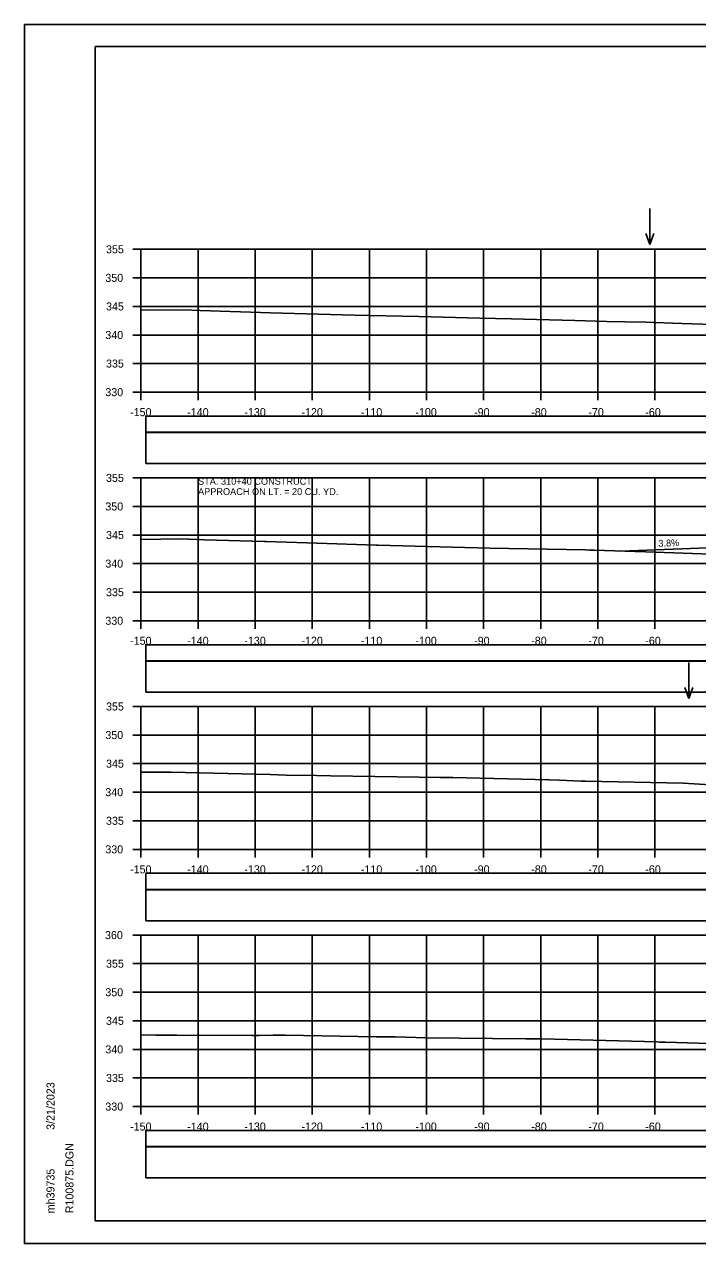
# Model space of a CAD drawing. Extents: x 1368122 to 1710785, y 373130 to 557566.
# Drawn here: x 1369185.2 to 1369303, y 374410.4 to 374623.7 of the extents above; entities that cross this region are included whole.
import ezdxf

# ---------------------------------------------------------------- set-up
doc = ezdxf.new("R2010")
doc.units = 0
for name, color, linetype in [('R_Axis', 7, 'Continuous'), ('R_Axis Annot', 7, 'Continuous'), ('R_Border', 7, 'Continuous'), ('R_Drive', 7, 'Continuous'), ('R_Exist Surface', 7, 'Continuous'), ('R_Grid', 7, 'Continuous'), ('R_No Plot', 7, 'Continuous'), ('R_Water Annot', 7, 'Continuous'), ('R_Xsect Elev', 7, 'Continuous')]:
    doc.layers.add(name, color=color, linetype=linetype)

msp = doc.modelspace()

# ---------------------------------------------------------------- linework, layer by layer
for points in [[(1369206.41, 374552.33), (1369504.71, 374552.33), (1369504.71, 374555.15), (1369206.41, 374555.15)], [(1369206.41, 374546.86), (1369504.71, 374546.86), (1369504.71, 374552.27), (1369206.41, 374552.27)], [(1369206.41, 374512.33), (1369504.71, 374512.33), (1369504.71, 374515.15), (1369206.41, 374515.15)], [(1369206.41, 374506.86), (1369504.71, 374506.86), (1369504.71, 374512.27), (1369206.41, 374512.27)], [(1369206.41, 374472.33), (1369504.71, 374472.33), (1369504.71, 374475.15), (1369206.41, 374475.15)], [(1369206.41, 374466.86), (1369504.71, 374466.86), (1369504.71, 374472.27), (1369206.41, 374472.27)], [(1369206.41, 374427.33), (1369504.71, 374427.33), (1369504.71, 374430.15), (1369206.41, 374430.15)], [(1369206.41, 374421.86), (1369504.71, 374421.86), (1369504.71, 374427.27), (1369206.41, 374427.27)]]:
    msp.add_lwpolyline(points, close=True)
at = {"layer": 'R_Axis'}
for p, q in [((1369204.16, 374584.34), (1369205.56, 374584.34)), ((1369205.56, 374559.34), (1369205.56, 374584.34)), ((1369204.16, 374579.34), (1369205.56, 374579.34)), ((1369204.16, 374574.34), (1369205.56, 374574.34)), ((1369204.16, 374569.34), (1369205.56, 374569.34)), ((1369204.16, 374564.34), (1369205.56, 374564.34)), ((1369204.16, 374559.34), (1369205.56, 374559.34)), ((1369205.56, 374559.34), (1369505.56, 374559.34)), ((1369205.56, 374557.94), (1369205.56, 374559.34)), ((1369215.56, 374557.94), (1369215.56, 374559.34)), ((1369225.56, 374557.94), (1369225.56, 374559.34)), ((1369235.56, 374557.94), (1369235.56, 374559.34)), ((1369245.56, 374557.94), (1369245.56, 374559.34)), ((1369255.56, 374557.94), (1369255.56, 374559.34)), ((1369265.56, 374557.94), (1369265.56, 374559.34)), ((1369275.56, 374557.94), (1369275.56, 374559.34)), ((1369285.56, 374557.94), (1369285.56, 374559.34)), ((1369295.56, 374557.94), (1369295.56, 374559.34)), ((1369204.16, 374544.34), (1369205.56, 374544.34)), ((1369205.56, 374519.34), (1369205.56, 374544.34)), ((1369204.16, 374539.34), (1369205.56, 374539.34)), ((1369204.16, 374534.34), (1369205.56, 374534.34)), ((1369204.16, 374529.34), (1369205.56, 374529.34)), ((1369204.16, 374524.34), (1369205.56, 374524.34)), ((1369204.16, 374519.34), (1369205.56, 374519.34)), ((1369205.56, 374519.34), (1369505.56, 374519.34)), ((1369205.56, 374517.94), (1369205.56, 374519.34)), ((1369215.56, 374517.94), (1369215.56, 374519.34)), ((1369225.56, 374517.94), (1369225.56, 374519.34)), ((1369235.56, 374517.94), (1369235.56, 374519.34)), ((1369245.56, 374517.94), (1369245.56, 374519.34)), ((1369255.56, 374517.94), (1369255.56, 374519.34)), ((1369265.56, 374517.94), (1369265.56, 374519.34)), ((1369275.56, 374517.94), (1369275.56, 374519.34)), ((1369285.56, 374517.94), (1369285.56, 374519.34)), ((1369295.56, 374517.94), (1369295.56, 374519.34)), ((1369204.16, 374504.34), (1369205.56, 374504.34)), ((1369205.56, 374479.34), (1369205.56, 374504.34)), ((1369204.16, 374499.34), (1369205.56, 374499.34)), ((1369204.16, 374494.34), (1369205.56, 374494.34)), ((1369204.16, 374489.34), (1369205.56, 374489.34)), ((1369204.16, 374484.34), (1369205.56, 374484.34)), ((1369204.16, 374479.34), (1369205.56, 374479.34)), ((1369205.56, 374479.34), (1369505.56, 374479.34)), ((1369205.56, 374477.94), (1369205.56, 374479.34)), ((1369215.56, 374477.94), (1369215.56, 374479.34)), ((1369225.56, 374477.94), (1369225.56, 374479.34)), ((1369235.56, 374477.94), (1369235.56, 374479.34)), ((1369245.56, 374477.94), (1369245.56, 374479.34)), ((1369255.56, 374477.94), (1369255.56, 374479.34)), ((1369265.56, 374477.94), (1369265.56, 374479.34)), ((1369275.56, 374477.94), (1369275.56, 374479.34)), ((1369285.56, 374477.94), (1369285.56, 374479.34)), ((1369295.56, 374477.94), (1369295.56, 374479.34)), ((1369204.16, 374464.34), (1369205.56, 374464.34)), ((1369205.56, 374434.34), (1369205.56, 374464.34)), ((1369204.16, 374459.34), (1369205.56, 374459.34)), ((1369204.16, 374454.34), (1369205.56, 374454.34)), ((1369204.16, 374449.34), (1369205.56, 374449.34)), ((1369204.16, 374444.34), (1369205.56, 374444.34)), ((1369204.16, 374439.34), (1369205.56, 374439.34)), ((1369204.16, 374434.34), (1369205.56, 374434.34)), ((1369205.56, 374434.34), (1369505.56, 374434.34)), ((1369205.56, 374432.94), (1369205.56, 374434.34)), ((1369215.56, 374432.94), (1369215.56, 374434.34)), ((1369225.56, 374432.94), (1369225.56, 374434.34)), ((1369235.56, 374432.94), (1369235.56, 374434.34)), ((1369245.56, 374432.94), (1369245.56, 374434.34)), ((1369255.56, 374432.94), (1369255.56, 374434.34)), ((1369265.56, 374432.94), (1369265.56, 374434.34)), ((1369275.56, 374432.94), (1369275.56, 374434.34)), ((1369285.56, 374432.94), (1369285.56, 374434.34)), ((1369295.56, 374432.94), (1369295.56, 374434.34))]:
    msp.add_line(p, q, dxfattribs=at)
at = {"layer": 'R_Border'}
for p, q in [((1369197.56, 374619.8), (1369513.74, 374619.8)), ((1369197.56, 374414.34), (1369197.56, 374619.8)), ((1369197.56, 374414.34), (1369197.56, 374414.34)), ((1369513.74, 374414.34), (1369197.56, 374414.34))]:
    msp.add_line(p, q, dxfattribs=at)
at = {"layer": 'R_Drive'}
msp.add_line((1369289.56, 374531.53), (1369306.36, 374532.16), dxfattribs=at)
at = {"layer": 'R_Exist Surface'}
for points in [[(1369205.56, 374573.67), (1369213.1, 374573.75), (1369215.92, 374573.63), (1369228.24, 374573.21), (1369242.94, 374572.81), (1369248.43, 374572.7), (1369254.19, 374572.6), (1369264.91, 374572.3), (1369270.37, 374572.15), (1369281.55, 374571.86), (1369287.11, 374571.71), (1369290.3, 374571.63), (1369294.04, 374571.58), (1369300.28, 374571.37), (1369311.25, 374570.99)], [(1369205.56, 374533.56), (1369212.63, 374533.68), (1369216.7, 374533.5), (1369227.14, 374533.19), (1369227.29, 374533.18), (1369227.46, 374533.18), (1369234.58, 374532.95), (1369246.78, 374532.55), (1369247.02, 374532.54), (1369266.64, 374532.06), (1369283.37, 374531.73), (1369284.15, 374531.71), (1369284.92, 374531.69), (1369293.88, 374531.38), (1369302.11, 374531.1), (1369310.01, 374530.83)], [(1369205.56, 374492.86), (1369210.86, 374492.83), (1369228.2, 374492.41), (1369230.99, 374492.35), (1369236.3, 374492.25), (1369238.76, 374492.22), (1369254.27, 374491.96), (1369257.96, 374491.89), (1369258.59, 374491.9), (1369259.32, 374491.91), (1369259.9, 374491.92), (1369260.15, 374491.92), (1369276.95, 374491.49), (1369277.02, 374491.49), (1369278.85, 374491.42), (1369282.63, 374491.28), (1369283.42, 374491.26), (1369300.49, 374490.93), (1369307.16, 374490.54)], [(1369205.56, 374446.87), (1369208.17, 374446.85), (1369208.86, 374446.83), (1369210.3, 374446.84), (1369211.87, 374446.84), (1369224.95, 374446.77), (1369225.59, 374446.78), (1369226.23, 374446.78), (1369228.74, 374446.8), (1369230.9, 374446.82), (1369246.75, 374446.56), (1369250.06, 374446.51), (1369255.48, 374446.39), (1369272.96, 374446.19), (1369275.78, 374446.16), (1369295.93, 374445.64), (1369296.38, 374445.63), (1369297.41, 374445.6), (1369306.92, 374445.3)]]:
    msp.add_lwpolyline(points, dxfattribs=at)
at = {"layer": 'R_Grid'}
for p, q in [((1369205.56, 374584.34), (1369505.56, 374584.34)), ((1369205.56, 374559.34), (1369205.56, 374584.34)), ((1369215.56, 374559.34), (1369215.56, 374584.34)), ((1369225.56, 374559.34), (1369225.56, 374584.34)), ((1369235.56, 374559.34), (1369235.56, 374584.34)), ((1369245.56, 374559.34), (1369245.56, 374584.34)), ((1369255.56, 374559.34), (1369255.56, 374584.34)), ((1369265.56, 374559.34), (1369265.56, 374584.34)), ((1369275.56, 374559.34), (1369275.56, 374584.34)), ((1369285.56, 374559.34), (1369285.56, 374584.34)), ((1369295.56, 374559.34), (1369295.56, 374584.34)), ((1369205.56, 374579.34), (1369505.56, 374579.34)), ((1369205.56, 374574.34), (1369505.56, 374574.34)), ((1369205.56, 374569.34), (1369505.56, 374569.34)), ((1369205.56, 374564.34), (1369505.56, 374564.34)), ((1369205.56, 374559.34), (1369505.56, 374559.34)), ((1369205.56, 374544.34), (1369505.56, 374544.34)), ((1369205.56, 374519.34), (1369205.56, 374544.34)), ((1369215.56, 374519.34), (1369215.56, 374544.34)), ((1369225.56, 374519.34), (1369225.56, 374544.34)), ((1369235.56, 374519.34), (1369235.56, 374544.34)), ((1369245.56, 374519.34), (1369245.56, 374544.34)), ((1369255.56, 374519.34), (1369255.56, 374544.34)), ((1369265.56, 374519.34), (1369265.56, 374544.34)), ((1369275.56, 374519.34), (1369275.56, 374544.34)), ((1369285.56, 374519.34), (1369285.56, 374544.34)), ((1369295.56, 374519.34), (1369295.56, 374544.34)), ((1369205.56, 374539.34), (1369505.56, 374539.34)), ((1369205.56, 374534.34), (1369505.56, 374534.34)), ((1369205.56, 374529.34), (1369505.56, 374529.34)), ((1369205.56, 374524.34), (1369505.56, 374524.34)), ((1369205.56, 374519.34), (1369505.56, 374519.34)), ((1369205.56, 374504.34), (1369505.56, 374504.34)), ((1369205.56, 374479.34), (1369205.56, 374504.34)), ((1369215.56, 374479.34), (1369215.56, 374504.34)), ((1369225.56, 374479.34), (1369225.56, 374504.34)), ((1369235.56, 374479.34), (1369235.56, 374504.34)), ((1369245.56, 374479.34), (1369245.56, 374504.34)), ((1369255.56, 374479.34), (1369255.56, 374504.34)), ((1369265.56, 374479.34), (1369265.56, 374504.34)), ((1369275.56, 374479.34), (1369275.56, 374504.34)), ((1369285.56, 374479.34), (1369285.56, 374504.34)), ((1369295.56, 374479.34), (1369295.56, 374504.34)), ((1369205.56, 374499.34), (1369505.56, 374499.34)), ((1369205.56, 374494.34), (1369505.56, 374494.34)), ((1369205.56, 374489.34), (1369505.56, 374489.34)), ((1369205.56, 374484.34), (1369505.56, 374484.34)), ((1369205.56, 374479.34), (1369505.56, 374479.34)), ((1369205.56, 374464.34), (1369505.56, 374464.34)), ((1369205.56, 374434.34), (1369205.56, 374464.34)), ((1369215.56, 374434.34), (1369215.56, 374464.34)), ((1369225.56, 374434.34), (1369225.56, 374464.34)), ((1369235.56, 374434.34), (1369235.56, 374464.34)), ((1369245.56, 374434.34), (1369245.56, 374464.34)), ((1369255.56, 374434.34), (1369255.56, 374464.34)), ((1369265.56, 374434.34), (1369265.56, 374464.34)), ((1369275.56, 374434.34), (1369275.56, 374464.34)), ((1369285.56, 374434.34), (1369285.56, 374464.34)), ((1369295.56, 374434.34), (1369295.56, 374464.34)), ((1369205.56, 374459.34), (1369505.56, 374459.34)), ((1369205.56, 374454.34), (1369505.56, 374454.34)), ((1369205.56, 374449.34), (1369505.56, 374449.34)), ((1369205.56, 374444.34), (1369505.56, 374444.34)), ((1369205.56, 374439.34), (1369505.56, 374439.34)), ((1369205.56, 374434.34), (1369505.56, 374434.34))]:
    msp.add_line(p, q, dxfattribs=at)
at = {"layer": 'R_No Plot'}
for p, q in [((1369185.16, 374623.69), (1369518.49, 374623.69)), ((1369185.16, 374410.36), (1369518.49, 374410.36))]:
    msp.add_line(p, q, dxfattribs=at)
for points in [[(1369185.15, 374623.69), (1369518.49, 374623.69), (1369518.49, 374410.35), (1369185.15, 374410.35)], [(1369431.48, 374619.8), (1369451.1, 374619.8), (1369451.1, 374609.92), (1369467.21, 374609.92), (1369490.41, 374609.92), (1369490.53, 374581.76), (1369513.74, 374581.76), (1369513.74, 374414.34), (1369197.56, 374414.34), (1369197.56, 374619.8)]]:
    msp.add_lwpolyline(points, close=True, dxfattribs=at)
at = {"layer": 'R_Water Annot'}
for p, q in [((1369294.65, 374591.48), (1369294.65, 374585.2)), ((1369294.65, 374585.2), (1369293.95, 374587.12)), ((1369294.65, 374585.2), (1369295.35, 374587.12)), ((1369301.49, 374512.02), (1369301.49, 374505.74)), ((1369301.49, 374505.74), (1369300.79, 374507.66)), ((1369301.49, 374505.74), (1369302.19, 374507.66))]:
    msp.add_line(p, q, dxfattribs=at)

# ---------------------------------------------------------------- texts
at = {"layer": 'R_Axis Annot'}
for s, p in [('355', (1369199.45, 374583.64)), ('350', (1369199.33, 374578.64)), ('345', (1369199.45, 374573.64)), ('340', (1369199.33, 374568.64)), ('335', (1369199.45, 374563.64)), ('330', (1369199.33, 374558.64)), ('-150', (1369203.67, 374555.14)), ('-140', (1369213.67, 374555.14)), ('-130', (1369223.67, 374555.14)), ('-120', (1369233.67, 374555.14)), ('-110', (1369244.07, 374555.14)), ('-100', (1369253.61, 374555.14)), ('-90', (1369263.9, 374555.14)), ('-80', (1369273.9, 374555.14)), ('-70', (1369283.9, 374555.14)), ('-60', (1369293.87, 374555.14)), ('355', (1369199.45, 374543.64)), ('350', (1369199.33, 374538.64)), ('345', (1369199.45, 374533.64)), ('340', (1369199.33, 374528.64)), ('335', (1369199.45, 374523.64)), ('330', (1369199.33, 374518.64)), ('-150', (1369203.67, 374515.14)), ('-140', (1369213.67, 374515.14)), ('-130', (1369223.67, 374515.14)), ('-120', (1369233.67, 374515.14)), ('-110', (1369244.07, 374515.14)), ('-100', (1369253.61, 374515.14)), ('-90', (1369263.9, 374515.14)), ('-80', (1369273.9, 374515.14)), ('-70', (1369283.9, 374515.14)), ('-60', (1369293.87, 374515.14)), ('355', (1369199.45, 374503.64)), ('350', (1369199.33, 374498.64)), ('345', (1369199.45, 374493.64)), ('340', (1369199.33, 374488.64)), ('335', (1369199.45, 374483.64)), ('330', (1369199.33, 374478.64)), ('-150', (1369203.67, 374475.14)), ('-140', (1369213.67, 374475.14)), ('-130', (1369223.67, 374475.14)), ('-120', (1369233.67, 374475.14)), ('-110', (1369244.07, 374475.14)), ('-100', (1369253.61, 374475.14)), ('-90', (1369263.9, 374475.14)), ('-80', (1369273.9, 374475.14)), ('-70', (1369283.9, 374475.14)), ('-60', (1369293.87, 374475.14)), ('360', (1369199.27, 374463.64)), ('355', (1369199.45, 374458.64)), ('350', (1369199.33, 374453.64)), ('345', (1369199.45, 374448.64)), ('340', (1369199.33, 374443.64)), ('335', (1369199.45, 374438.64)), ('330', (1369199.33, 374433.64)), ('-150', (1369203.67, 374430.14)), ('-140', (1369213.67, 374430.14)), ('-130', (1369223.67, 374430.14)), ('-120', (1369233.67, 374430.14)), ('-110', (1369244.07, 374430.14)), ('-100', (1369253.61, 374430.14)), ('-90', (1369263.9, 374430.14)), ('-80', (1369273.9, 374430.14)), ('-70', (1369283.9, 374430.14)), ('-60', (1369293.87, 374430.14))]:
    msp.add_text(s, height=1.4, dxfattribs=at).set_placement(p)
at = {"layer": 'R_Border'}
for s, p in [('3/21/2023', (1369190.43, 374430.26)), ('R100875.DGN', (1369193.75, 374415.66)), ('mh39735', (1369190.43, 374415.66))]:
    msp.add_text(s, height=1.4, rotation=90, dxfattribs=at).set_placement(p)
at = {"layer": 'R_Water Annot'}
for s, p in [('STA. 310+40 CONSTRUCT', (1369215.56, 374543.14)), ('APPROACH ON LT. = 20 CU. YD.', (1369215.56, 374541.34))]:
    msp.add_text(s, height=1.2, dxfattribs=at).set_placement(p)
at = {"layer": 'R_Xsect Elev'}
msp.add_text('3.8%', height=1.2, rotation=2.1641, dxfattribs=at).set_placement((1369296.18, 374532.28))

doc.saveas('drawing.dxf')
